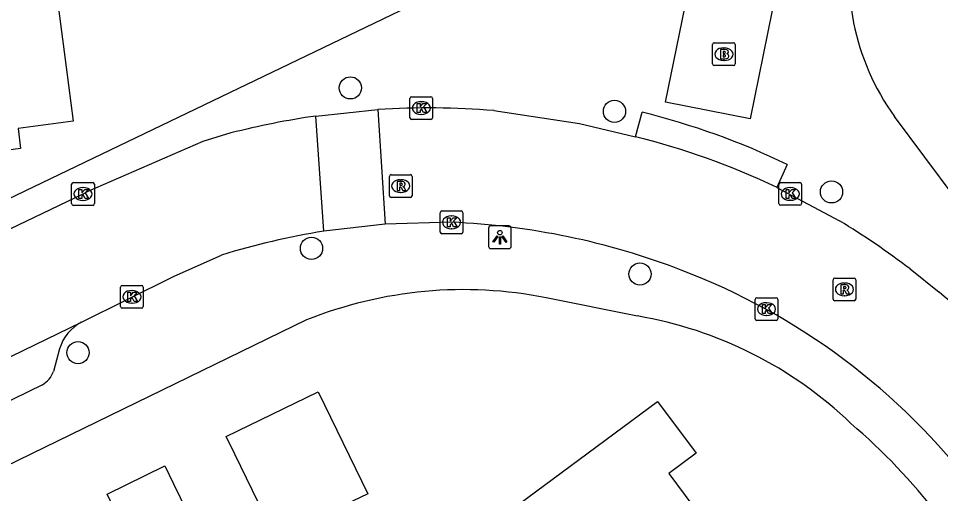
# Model space of a CAD drawing. Extents: x 163427 to 164190, y 380331 to 381641.
# Drawn here: x 163649.13 to 163689.76, y 381367.27 to 381388.2 of the extents above; entities that cross this region are included whole.
import ezdxf

# ---------------------------------------------------------------- set-up
doc = ezdxf.new("R2010")
doc.units = 0
for name, color, linetype in [('IMGEO_Boom', 7, 'Continuous'), ('IMGEO_Brandkraan', 7, 'Continuous'), ('IMGEO_Fietspad_open', 7, 'Continuous'), ('IMGEO_Kolk', 7, 'Continuous'), ('IMGEO_Lichtpunt', 7, 'Continuous'), ('IMGEO_Pand', 7, 'Continuous'), ('IMGEO_Rijbaan_lokaal_open', 7, 'Continuous'), ('IMGEO_Rioolput', 7, 'Continuous'), ('IMGEO_Voetpad_open', 7, 'Continuous')]:
    doc.layers.add(name, color=color, linetype=linetype)

msp = doc.modelspace()

# ---------------------------------------------------------------- linework, layer by layer
at = {"layer": 'IMGEO_Boom'}
for centre in [(163663.754, 381385.141), (163675.389, 381384.105), (163684.953, 381380.558), (163662.04, 381378.068), (163676.511, 381376.937), (163651.755, 381373.476)]:
    msp.add_circle(centre, 0.489, dxfattribs=at)
at = {"layer": 'IMGEO_Brandkraan'}
for p, q in [((163679.711, 381386.201), (163679.711, 381387.053)), ((163679.786, 381387.127), (163680.638, 381387.127)), ((163680.712, 381387.053), (163680.712, 381386.201)), ((163680.199, 381386.907), (163680.224, 381386.907)), ((163680.222, 381386.347), (163680.197, 381386.347)), ((163680.638, 381386.127), (163679.786, 381386.127))]:
    msp.add_line(p, q, dxfattribs=at)
for points in [[(163679.711, 381386.201), (163679.711, 381387.053)], [(163679.786, 381387.127), (163680.638, 381387.127)], [(163680.712, 381387.053), (163680.712, 381386.201)], [(163680.059, 381386.827), (163680.059, 381386.427), (163680.272, 381386.427)], [(163680.29, 381386.827), (163680.059, 381386.827)], [(163680.238, 381386.746), (163680.184, 381386.746), (163680.184, 381386.67)], [(163680.184, 381386.67), (163680.237, 381386.67)], [(163680.246, 381386.594), (163680.184, 381386.594), (163680.184, 381386.513)], [(163680.184, 381386.513), (163680.246, 381386.513)], [(163680.638, 381386.127), (163679.786, 381386.127)]]:
    msp.add_lwpolyline(points, dxfattribs=at)
for centre, radius, start, end in [((163679.788, 381387.051), 0.0765, 91.552, 178.448), ((163679.788, 381387.051), 0.0765, 91.552, 178.448), ((163680.636, 381387.051), 0.0765, 1.552, 88.448), ((163680.636, 381387.051), 0.0765, 1.552, 88.448), ((163680.239, 381386.708), 0.0379, 267.8285, 90.9355), ((163680.294, 381386.682), 0.145, 59.4692, 91.5367), ((163680.319, 381386.729), 0.0922, 285.5137, 58.1501), ((163680.324, 381386.537), 0.105, 301.3115, 78.989), ((163680.247, 381386.553), 0.0404, 269.8759, 90.5077), ((163680.278, 381386.678), 0.251, 268.6676, 293.5347), ((163679.788, 381386.203), 0.0765, 181.552, 268.448), ((163679.788, 381386.203), 0.0765, 181.552, 268.448), ((163680.636, 381386.203), 0.0765, 271.552, 358.448), ((163680.636, 381386.203), 0.0765, 271.552, 358.448)]:
    msp.add_arc(centre, radius, start, end, dxfattribs=at)
for centre, major_axis, ratio, start_param, end_param in [((163680.198, 381386.627), (-0.387, 0.002), 0.722429, 4.712389, 7.853982), ((163680.223, 381386.627), (-0.39, 0.002), 0.717154, 1.570796, 4.712389)]:
    msp.add_ellipse(centre, major_axis=major_axis, ratio=ratio, start_param=start_param, end_param=end_param, dxfattribs=at)
at = {"layer": 'IMGEO_Fietspad_open'}
msp.add_lwpolyline([(163683.28, 381393.186), (163681.363, 381383.781), (163677.639, 381384.509), (163679.125, 381391.772)], dxfattribs=at)
at = {"layer": 'IMGEO_Kolk'}
for p, q in [((163666.377, 381383.825), (163666.377, 381384.677)), ((163666.452, 381384.751), (163667.304, 381384.751)), ((163667.378, 381384.677), (163667.378, 381383.825)), ((163666.865, 381384.531), (163666.89, 381384.531)), ((163666.888, 381383.971), (163666.863, 381383.971)), ((163667.304, 381383.751), (163666.452, 381383.751)), ((163651.547, 381380.966), (163652.399, 381380.966)), ((163682.708, 381380.97), (163683.56, 381380.97)), ((163651.472, 381380.04), (163651.472, 381380.892)), ((163651.96, 381380.746), (163651.985, 381380.746)), ((163652.473, 381380.892), (163652.473, 381380.04)), ((163682.633, 381380.044), (163682.633, 381380.896)), ((163683.121, 381380.75), (163683.146, 381380.75)), ((163683.634, 381380.896), (163683.634, 381380.044)), ((163651.983, 381380.186), (163651.958, 381380.186)), ((163683.144, 381380.19), (163683.119, 381380.19)), ((163652.399, 381379.966), (163651.547, 381379.966)), ((163667.784, 381379.717), (163668.636, 381379.717)), ((163683.56, 381379.97), (163682.708, 381379.97)), ((163667.709, 381378.791), (163667.709, 381379.643)), ((163668.197, 381379.497), (163668.222, 381379.497)), ((163668.71, 381379.643), (163668.71, 381378.791)), ((163668.22, 381378.937), (163668.195, 381378.937)), ((163668.636, 381378.717), (163667.784, 381378.717)), ((163653.628, 381375.509), (163653.628, 381376.361)), ((163653.703, 381376.435), (163654.555, 381376.435)), ((163654.116, 381376.215), (163654.141, 381376.215)), ((163654.629, 381376.361), (163654.629, 381375.509)), ((163654.139, 381375.655), (163654.114, 381375.655)), ((163681.587, 381374.967), (163681.587, 381375.819)), ((163681.662, 381375.893), (163682.514, 381375.893)), ((163682.075, 381375.673), (163682.1, 381375.673)), ((163682.588, 381375.819), (163682.588, 381374.967)), ((163654.555, 381375.435), (163653.703, 381375.435)), ((163682.514, 381374.893), (163681.662, 381374.893)), ((163682.098, 381375.113), (163682.073, 381375.113))]:
    msp.add_line(p, q, dxfattribs=at)
for points in [[(163666.377, 381383.825), (163666.377, 381384.677)], [(163666.452, 381384.751), (163667.304, 381384.751)], [(163667.378, 381384.677), (163667.378, 381383.825)], [(163666.698, 381384.451), (163666.821, 381384.451), (163666.821, 381384.3), (163666.951, 381384.451), (163667.115, 381384.451), (163666.969, 381384.3), (163667.122, 381384.051), (163666.97, 381384.051), (163666.885, 381384.215), (163666.821, 381384.148), (163666.821, 381384.051), (163666.698, 381384.051), (163666.698, 381384.451)], [(163667.304, 381383.751), (163666.452, 381383.751)], [(163651.547, 381380.966), (163652.399, 381380.966)], [(163682.708, 381380.97), (163683.56, 381380.97)], [(163651.472, 381380.04), (163651.472, 381380.892)], [(163651.793, 381380.666), (163651.916, 381380.666), (163651.916, 381380.515), (163652.046, 381380.666), (163652.21, 381380.666), (163652.064, 381380.515), (163652.217, 381380.266), (163652.065, 381380.266), (163651.98, 381380.43), (163651.916, 381380.363), (163651.916, 381380.266), (163651.793, 381380.266), (163651.793, 381380.666)], [(163652.473, 381380.892), (163652.473, 381380.04)], [(163682.633, 381380.044), (163682.633, 381380.896)], [(163682.954, 381380.67), (163683.077, 381380.67), (163683.077, 381380.519), (163683.207, 381380.67), (163683.371, 381380.67), (163683.225, 381380.519), (163683.378, 381380.27), (163683.226, 381380.27), (163683.141, 381380.434), (163683.077, 381380.367), (163683.077, 381380.27), (163682.954, 381380.27), (163682.954, 381380.67)], [(163683.634, 381380.896), (163683.634, 381380.044)], [(163652.399, 381379.966), (163651.547, 381379.966)], [(163667.784, 381379.717), (163668.636, 381379.717)], [(163683.56, 381379.97), (163682.708, 381379.97)], [(163667.709, 381378.791), (163667.709, 381379.643)], [(163668.03, 381379.417), (163668.153, 381379.417), (163668.153, 381379.266), (163668.283, 381379.417), (163668.447, 381379.417), (163668.301, 381379.266), (163668.454, 381379.017), (163668.302, 381379.017), (163668.217, 381379.181), (163668.153, 381379.114), (163668.153, 381379.017), (163668.03, 381379.017), (163668.03, 381379.417)], [(163668.71, 381379.643), (163668.71, 381378.791)], [(163668.636, 381378.717), (163667.784, 381378.717)], [(163653.628, 381375.509), (163653.628, 381376.361)], [(163653.703, 381376.435), (163654.555, 381376.435)], [(163653.949, 381376.135), (163654.072, 381376.135), (163654.072, 381375.984), (163654.202, 381376.135), (163654.366, 381376.135), (163654.22, 381375.984), (163654.373, 381375.735), (163654.221, 381375.735), (163654.136, 381375.899), (163654.072, 381375.832), (163654.072, 381375.735), (163653.949, 381375.735), (163653.949, 381376.135)], [(163654.629, 381376.361), (163654.629, 381375.509)], [(163681.587, 381374.967), (163681.587, 381375.819)], [(163681.662, 381375.893), (163682.514, 381375.893)], [(163682.588, 381375.819), (163682.588, 381374.967)], [(163654.555, 381375.435), (163653.703, 381375.435)], [(163681.908, 381375.593), (163682.031, 381375.593), (163682.031, 381375.442), (163682.161, 381375.593), (163682.325, 381375.593), (163682.179, 381375.442), (163682.332, 381375.193), (163682.18, 381375.193), (163682.095, 381375.357), (163682.031, 381375.29), (163682.031, 381375.193), (163681.908, 381375.193), (163681.908, 381375.593)], [(163682.514, 381374.893), (163681.662, 381374.893)]]:
    msp.add_lwpolyline(points, dxfattribs=at)
for centre, start, end in [((163666.454, 381384.675), 91.552, 178.448), ((163666.454, 381384.675), 91.552, 178.448), ((163667.302, 381384.675), 1.552, 88.448), ((163667.302, 381384.675), 1.552, 88.448), ((163666.454, 381383.827), 181.552, 268.448), ((163666.454, 381383.827), 181.552, 268.448), ((163667.302, 381383.827), 271.552, 358.448), ((163667.302, 381383.827), 271.552, 358.448), ((163651.549, 381380.89), 91.552, 178.448), ((163651.549, 381380.89), 91.552, 178.448), ((163652.397, 381380.89), 1.552, 88.448), ((163652.397, 381380.89), 1.552, 88.448), ((163682.71, 381380.894), 91.552, 178.448), ((163682.71, 381380.894), 91.552, 178.448), ((163683.558, 381380.894), 1.552, 88.448), ((163683.558, 381380.894), 1.552, 88.448), ((163651.549, 381380.042), 181.552, 268.448), ((163651.549, 381380.042), 181.552, 268.448), ((163652.397, 381380.042), 271.552, 358.448), ((163652.397, 381380.042), 271.552, 358.448), ((163667.786, 381379.641), 91.552, 178.448), ((163667.786, 381379.641), 91.552, 178.448), ((163668.634, 381379.641), 1.552, 88.448), ((163668.634, 381379.641), 1.552, 88.448), ((163682.71, 381380.046), 181.552, 268.448), ((163682.71, 381380.046), 181.552, 268.448), ((163683.558, 381380.046), 271.552, 358.448), ((163683.558, 381380.046), 271.552, 358.448), ((163667.786, 381378.793), 181.552, 268.448), ((163667.786, 381378.793), 181.552, 268.448), ((163668.634, 381378.793), 271.552, 358.448), ((163668.634, 381378.793), 271.552, 358.448), ((163653.705, 381376.359), 91.552, 178.448), ((163653.705, 381376.359), 91.552, 178.448), ((163654.553, 381376.359), 1.552, 88.448), ((163654.553, 381376.359), 1.552, 88.448), ((163681.664, 381375.817), 91.552, 178.448), ((163681.664, 381375.817), 91.552, 178.448), ((163682.512, 381375.817), 1.552, 88.448), ((163682.512, 381375.817), 1.552, 88.448), ((163653.705, 381375.511), 181.552, 268.448), ((163653.705, 381375.511), 181.552, 268.448), ((163654.553, 381375.511), 271.552, 358.448), ((163654.553, 381375.511), 271.552, 358.448), ((163681.664, 381374.969), 181.552, 268.448), ((163681.664, 381374.969), 181.552, 268.448), ((163682.512, 381374.969), 271.552, 358.448), ((163682.512, 381374.969), 271.552, 358.448)]:
    msp.add_arc(centre, 0.0765, start, end, dxfattribs=at)
for centre, major_axis, ratio, start_param, end_param in [((163666.864, 381384.251), (-0.387, 0.002), 0.722429, 4.712389, 7.853982), ((163666.889, 381384.251), (-0.39, 0.002), 0.717154, 1.570796, 4.712389), ((163651.959, 381380.466), (-0.387, 0.002), 0.722429, 4.712389, 7.853982), ((163651.984, 381380.466), (-0.39, 0.002), 0.717154, 1.570796, 4.712389), ((163683.12, 381380.47), (-0.387, 0.002), 0.722429, 4.712389, 7.853982), ((163683.145, 381380.47), (-0.39, 0.002), 0.717154, 1.570796, 4.712389), ((163668.196, 381379.217), (-0.387, 0.002), 0.722429, 4.712389, 7.853982), ((163668.221, 381379.217), (-0.39, 0.002), 0.717154, 1.570796, 4.712389), ((163654.115, 381375.935), (-0.387, 0.002), 0.722429, 4.712389, 7.853982), ((163654.14, 381375.935), (-0.39, 0.002), 0.717154, 1.570796, 4.712389), ((163682.074, 381375.393), (-0.387, 0.002), 0.722429, 4.712389, 7.853982), ((163682.099, 381375.393), (-0.39, 0.002), 0.717154, 1.570796, 4.712389)]:
    msp.add_ellipse(centre, major_axis=major_axis, ratio=ratio, start_param=start_param, end_param=end_param, dxfattribs=at)
at = {"layer": 'IMGEO_Lichtpunt'}
for p, q in [((163669.842, 381378.962), (163669.842, 381378.155)), ((163669.842, 381378.962), (163669.842, 381378.155)), ((163670.744, 381379.057), (163669.936, 381379.057)), ((163670.744, 381379.057), (163669.936, 381379.057)), ((163670.838, 381378.155), (163670.838, 381378.962)), ((163670.838, 381378.155), (163670.838, 381378.962)), ((163669.936, 381378.061), (163670.744, 381378.061)), ((163669.936, 381378.061), (163670.744, 381378.061))]:
    msp.add_line(p, q, dxfattribs=at)
for points in [[(163670.216, 381378.626), (163670.255, 381378.598), (163670.067, 381378.336), (163670.029, 381378.363), (163670.216, 381378.626)], [(163670.318, 381378.578), (163670.365, 381378.578), (163670.365, 381378.256), (163670.318, 381378.256), (163670.318, 381378.578)], [(163670.428, 381378.598), (163670.466, 381378.625), (163670.653, 381378.363), (163670.614, 381378.335), (163670.428, 381378.598)]]:
    msp.add_lwpolyline(points, dxfattribs=at)
msp.add_circle((163670.341, 381378.76), 0.0994, dxfattribs=at)
for centre, start, end in [((163669.936, 381378.962), 90, 180), ((163669.936, 381378.962), 90, 180), ((163670.744, 381378.962), 0, 90), ((163670.744, 381378.962), 0, 90), ((163669.936, 381378.155), 180, 270), ((163669.936, 381378.155), 180, 270), ((163670.744, 381378.155), 270, 0), ((163670.744, 381378.155), 270, 360)]:
    msp.add_arc(centre, 0.0946, start, end, dxfattribs=at)
at = {"layer": 'IMGEO_Pand'}
for points in [[(163652.894, 381396.738), (163653.477, 381392.239), (163653.644, 381390.947), (163650.648, 381390.559), (163651.232, 381386.05), (163651.54, 381383.67), (163649.109, 381383.35), (163649.225, 381382.469), (163646.011, 381382.047), (163645.896, 381382.92), (163645.29, 381382.84)], [(163650.977, 381364.567), (163653.689, 381365.885), (163653.03, 381367.24), (163655.58, 381368.49), (163655.965, 381367.699), (163658.561, 381362.361), (163661.257, 381363.672), (163660.47, 381365.29), (163658.668, 381368.996), (163658.283, 381369.787), (163662.329, 381371.755), (163664.516, 381367.259), (163663.17, 381366.61), (163664.47, 381363.91), (163661.772, 381362.597), (163664.31, 381357.38), (163665.861, 381355.577), (163663.259, 381354.325), (163661.831, 381354.907), (163661.348, 381355.938), (163656.358, 381353.509)], [(163672.327, 381360.399), (163671.836, 381361.062), (163668.86, 381365.08), (163677.29, 381371.33), (163678.99, 381369.04), (163677.788, 381368.15), (163679.564, 381365.751)]]:
    msp.add_lwpolyline(points, dxfattribs=at)
at = {"layer": 'IMGEO_Rijbaan_lokaal_open'}
for points in [[(163662.236, 381383.901), (163664.965, 381384.184)], [(163664.965, 381384.184), (163665.283, 381379.137)], [(163662.581, 381378.824), (163662.236, 381383.901)], [(163670.081, 381384.142), (163673.845, 381383.576), (163676.318, 381382.989)], [(163658.487, 381383.156), (163657.247, 381382.783), (163652.186, 381380.573), (163651.97, 381380.464), (163644.497, 381376.892), (163640.532, 381374.986)], [(163682.55, 381380.757), (163685.304, 381379.285)], [(163665.283, 381379.137), (163662.581, 381378.824)], [(163668.206, 381379.218), (163665.283, 381379.137)], [(163651.905, 381374.816), (163653.913, 381375.817), (163655.995, 381376.838), (163658.079, 381377.773)], [(163688.413, 381377.161), (163689.694, 381376.139)], [(163602.271, 381350.712), (163651.905, 381374.816)]]:
    msp.add_lwpolyline(points, dxfattribs=at)
for centre, radius, start, end in [((163667.235, 381349.031), 35.226, 85.3652, 93.694), ((163667.258, 381348.825), 35.433, 98.1475, 104.3312), ((163668.168, 381350.416), 33.578, 64.638, 75.9519), ((163666.843, 381347.267), 31.981, 68.9454, 87.5569), ((163667.177, 381349.415), 34.94, 52.5713, 58.7487), ((163667.664, 381346.885), 32.341, 99.0419, 107.2391), ((163667.897, 381349.634), 29.392, 37.2221, 69.2051), ((163665.04, 381346.798), 38.324, 35.8007, 49.9616)]:
    msp.add_arc(centre, radius, start, end, dxfattribs=at)
at = {"layer": 'IMGEO_Rioolput'}
for p, q in [((163665.471, 381380.391), (163665.471, 381381.243)), ((163665.546, 381381.317), (163666.398, 381381.317)), ((163665.959, 381381.097), (163665.984, 381381.097)), ((163666.472, 381381.243), (163666.472, 381380.391)), ((163665.982, 381380.537), (163665.957, 381380.537)), ((163666.398, 381380.317), (163665.546, 381380.317)), ((163685.021, 381375.836), (163685.021, 381376.688)), ((163685.096, 381376.762), (163685.948, 381376.762)), ((163685.509, 381376.542), (163685.534, 381376.542)), ((163686.022, 381376.688), (163686.022, 381375.836)), ((163685.948, 381375.762), (163685.096, 381375.762)), ((163685.532, 381375.982), (163685.507, 381375.982))]:
    msp.add_line(p, q, dxfattribs=at)
for points in [[(163665.471, 381380.391), (163665.471, 381381.243)], [(163665.546, 381381.317), (163666.398, 381381.317)], [(163666.06, 381381.015), (163665.808, 381381.017), (163665.808, 381380.617)], [(163665.986, 381380.936), (163665.932, 381380.936), (163665.932, 381380.855)], [(163666.472, 381381.243), (163666.472, 381380.391)], [(163665.808, 381380.617), (163665.932, 381380.617), (163665.932, 381380.779), (163665.943, 381380.779)], [(163665.932, 381380.855), (163665.984, 381380.855)], [(163665.99, 381380.75), (163666.061, 381380.617), (163666.201, 381380.617), (163666.136, 381380.743)], [(163666.398, 381380.317), (163665.546, 381380.317)], [(163685.021, 381375.836), (163685.021, 381376.688)], [(163685.096, 381376.762), (163685.948, 381376.762)], [(163685.61, 381376.46), (163685.358, 381376.462), (163685.358, 381376.062)], [(163686.022, 381376.688), (163686.022, 381375.836)], [(163685.358, 381376.062), (163685.482, 381376.062), (163685.482, 381376.224), (163685.493, 381376.224)], [(163685.536, 381376.381), (163685.482, 381376.381), (163685.482, 381376.3)], [(163685.482, 381376.3), (163685.534, 381376.3)], [(163685.54, 381376.195), (163685.611, 381376.062), (163685.751, 381376.062), (163685.686, 381376.188)], [(163685.948, 381375.762), (163685.096, 381375.762)]]:
    msp.add_lwpolyline(points, dxfattribs=at)
for centre, radius, start, end in [((163665.548, 381381.241), 0.0765, 91.552, 178.448), ((163665.548, 381381.241), 0.0765, 91.552, 178.448), ((163665.992, 381380.84), 0.0964, 77.0061, 93.1865), ((163666.006, 381380.897), 0.0378, 276.6634, 79.6772), ((163666.059, 381380.905), 0.109, 350.3612, 89.416), ((163666.396, 381381.241), 0.0765, 1.552, 88.448), ((163666.396, 381381.241), 0.0765, 1.552, 88.448), ((163665.942, 381380.726), 0.0533, 26.0293, 88.6989), ((163665.968, 381381.044), 0.19, 274.7715, 282.9687), ((163666.057, 381380.905), 0.112, 277.5842, 350.9817), ((163666.041, 381380.69), 0.108, 29.5134, 73.7905), ((163665.548, 381380.393), 0.0765, 181.552, 268.448), ((163665.548, 381380.393), 0.0765, 181.552, 268.448), ((163666.396, 381380.393), 0.0765, 271.552, 358.448), ((163666.396, 381380.393), 0.0765, 271.552, 358.448), ((163685.098, 381376.686), 0.0765, 91.552, 178.448), ((163685.098, 381376.686), 0.0765, 91.552, 178.448), ((163685.609, 381376.35), 0.109, 350.3612, 89.416), ((163685.946, 381376.686), 0.0765, 1.552, 88.448), ((163685.946, 381376.686), 0.0765, 1.552, 88.448), ((163685.492, 381376.171), 0.0533, 26.0293, 88.6989), ((163685.518, 381376.489), 0.19, 274.7715, 282.9687), ((163685.542, 381376.285), 0.0964, 77.0061, 93.1865), ((163685.556, 381376.342), 0.0378, 276.6634, 79.6772), ((163685.607, 381376.35), 0.112, 277.5842, 350.9817), ((163685.591, 381376.135), 0.108, 29.5134, 73.7905), ((163685.098, 381375.838), 0.0765, 181.552, 268.448), ((163685.098, 381375.838), 0.0765, 181.552, 268.448), ((163685.946, 381375.838), 0.0765, 271.552, 358.448), ((163685.946, 381375.838), 0.0765, 271.552, 358.448)]:
    msp.add_arc(centre, radius, start, end, dxfattribs=at)
for centre, major_axis, ratio, start_param, end_param in [((163665.958, 381380.817), (-0.387, 0.002), 0.722429, 4.712389, 7.853982), ((163665.983, 381380.817), (-0.39, 0.002), 0.717154, 1.570796, 4.712389), ((163685.508, 381376.262), (-0.387, 0.002), 0.722429, 4.712389, 7.853982), ((163685.533, 381376.262), (-0.39, 0.002), 0.717154, 1.570796, 4.712389)]:
    msp.add_ellipse(centre, major_axis=major_axis, ratio=ratio, start_param=start_param, end_param=end_param, dxfattribs=at)
at = {"layer": 'IMGEO_Voetpad_open'}
for points in [[(163673.072, 381391.971), (163640.009, 381376.075)], [(163676.318, 381382.989), (163676.611, 381384.073)], [(163697.504, 381370.828), (163690.407, 381380.294), (163687.724, 381383.879)], [(163683.005, 381381.767), (163682.55, 381380.757)], [(163676.399, 381375.09), (163672.383, 381375.894)], [(163661.825, 381374.917), (163575.154, 381332.697)], [(163650.942, 381373.64), (163650.674, 381372.646)], [(163650.182, 381372.054), (163642.986, 381368.553), (163636.846, 381365.565), (163626.934, 381360.742), (163620.814, 381357.764), (163611.31, 381353.139), (163605.166, 381350.15), (163595.248, 381345.324), (163589.122, 381342.343), (163580.614, 381338.203)]]:
    msp.add_lwpolyline(points, dxfattribs=at)
for centre, radius, start, end in [((163696.399, 381390.119), 10.686, 167.0234, 215.7266), ((163668.324, 381351.079), 34.019, 64.4346, 75.9017), ((163668.751, 381357.61), 18.641, 78.7638, 111.81), ((163673.378, 381357.369), 17.977, 46.2474, 80.3257), ((163652.783, 381373.115), 1.914, 117.2906, 164.0829), ((163649.54, 381373.088), 1.217, 301.8286, 338.7128), ((163667.421, 381348.954), 28.216, 38.0076, 49.3279)]:
    msp.add_arc(centre, radius, start, end, dxfattribs=at)

doc.saveas('drawing.dxf')
